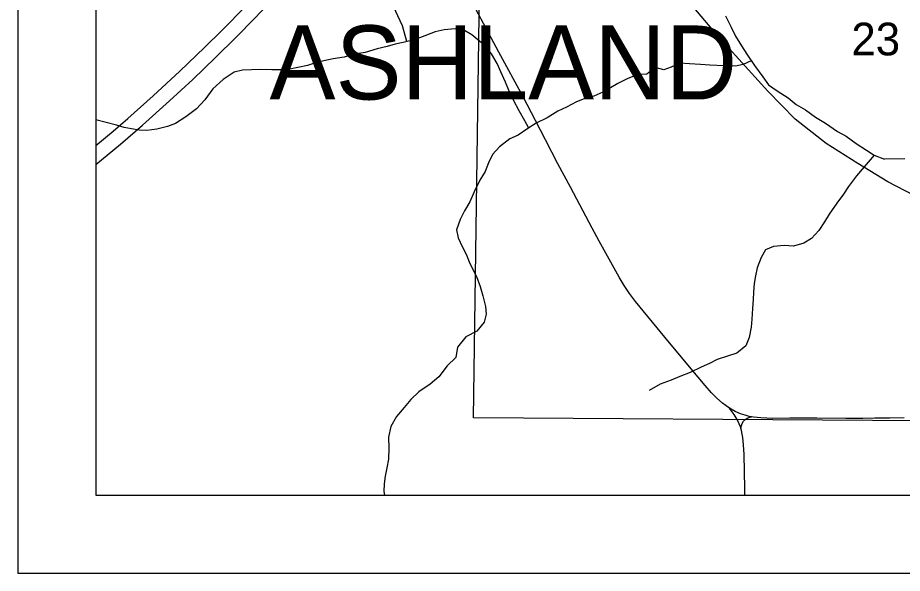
# Model space of a CAD drawing. Extents: x 0 to 34, y 0 to 22.
# Drawn here: x 9.008 to 10.139, y 9.078 to 9.788 of the extents above; entities that cross this region are included whole.
import ezdxf

# ---------------------------------------------------------------- set-up
doc = ezdxf.new("R2010")
doc.units = 0
for name, color, linetype in [('GM_X_Corporation_Text', 7, 'Continuous'), ('GM_X_County_Road', 7, 'Continuous'), ('GM_X_Interstate_Route', 7, 'Continuous'), ('GM_X_Major_River_Text', 7, 'Continuous'), ('GM_X_Minor_River', 7, 'Continuous'), ('GM_X_Rail_Line', 7, 'Continuous'), ('GM_X_Section', 7, 'Continuous'), ('GM_X_Section_Text', 7, 'Continuous'), ('GM_X_Township_Road', 7, 'Continuous'), ('SH_Data', 7, 'Continuous')]:
    doc.layers.add(name, color=color, linetype=linetype)

msp = doc.modelspace()

# ---------------------------------------------------------------- linework, layer by layer
at = {"layer": 'GM_X_County_Road'}
for points in [[(9.9182, 9.2887), (9.9143, 9.2916), (9.9093, 9.2953), (9.9022, 9.3015), (9.8955, 9.3082), (9.8873, 9.3175), (9.8694, 9.339), (9.8356, 9.3796), (9.7981, 9.4253), (9.7906, 9.4353), (9.7836, 9.4456), (9.7771, 9.4563), (9.7515, 9.5025), (9.7426, 9.5189), (9.7151, 9.5712), (9.6989, 9.6013), (9.6832, 9.6317), (9.6703, 9.6565), (9.6544, 9.6867), (9.6233, 9.7442), (9.6071, 9.7743), (9.5939, 9.7989)], [(9.9464, 9.2778), (9.9435, 9.2782), (9.9383, 9.2796), (9.9325, 9.2816), (9.9257, 9.2845), (9.9182, 9.2887)], [(10.1417, 9.2764), (10.1231, 9.2761), (10.1045, 9.2759), (10.089, 9.2757), (10.0672, 9.2757), (10.0299, 9.2758), (9.9957, 9.2758), (9.9738, 9.2757), (9.9583, 9.2764), (9.9491, 9.2774), (9.9464, 9.2778)]]:
    msp.add_lwpolyline(points, dxfattribs=at)
at = {"layer": 'GM_X_Interstate_Route'}
for points in [[(9.1079, 9.6248), (9.1299, 9.6429), (9.1487, 9.6592), (9.1811, 9.6882), (9.2155, 9.7198), (9.247, 9.7498), (9.2691, 9.7717), (9.2996, 9.8027), (9.3274, 9.8321), (9.3798, 9.8895), (9.3879, 9.8984), (9.4865, 10.0067), (9.496, 10.017), (9.5347, 10.0594), (9.585, 10.1145), (9.6605, 10.197), (9.7003, 10.2407), (9.7164, 10.2582)], [(9.1079, 9.6002), (9.1393, 9.6263), (9.1674, 9.6508), (9.2021, 9.6819), (9.2318, 9.7092), (9.261, 9.7371), (9.2875, 9.7633), (9.3114, 9.7877), (9.3349, 9.8125), (9.4042, 9.8881), (9.4126, 9.8972), (9.4295, 9.9155), (9.4891, 9.9807)]]:
    msp.add_lwpolyline(points, dxfattribs=at)
at = {"layer": 'GM_X_Minor_River'}
for points in [[(9.5058, 9.7576), (9.5001, 9.7776), (9.4941, 9.7906), (9.4892, 9.8016), (9.4854, 9.8142), (9.4809, 9.8283), (9.4764, 9.8401), (9.4715, 9.8523), (9.4667, 9.8686), (9.4606, 9.8793), (9.4542, 9.8896), (9.4463, 9.9021)], [(9.9132, 9.7906), (9.9204, 9.7761), (9.926, 9.7643), (9.9336, 9.7521), (9.9404, 9.7415), (9.9502, 9.727), (9.9612, 9.7125), (9.9683, 9.7022), (9.9793, 9.6946), (9.9933, 9.6854), (10.0036, 9.677), (10.0157, 9.6701), (10.0286, 9.6609), (10.0411, 9.6533), (10.0566, 9.6425), (10.0676, 9.6364), (10.0805, 9.6272), (10.0937, 9.6188), (10.1036, 9.6123), (10.1168, 9.6073)], [(9.6618, 9.647), (9.6565, 9.6561), (9.6493, 9.6691), (9.6422, 9.6828), (9.6357, 9.6961), (9.632, 9.7056), (9.626, 9.7189), (9.6214, 9.7296), (9.6139, 9.7418), (9.6037, 9.754), (9.5889, 9.7662), (9.5794, 9.7716), (9.5673, 9.7739), (9.5536, 9.7725), (9.5419, 9.7699), (9.5232, 9.7627), (9.5111, 9.759), (9.5008, 9.7564), (9.4909, 9.7541), (9.4803, 9.7511), (9.4677, 9.7482), (9.4525, 9.7437), (9.4389, 9.7414), (9.4256, 9.7377), (9.4115, 9.7355), (9.3993, 9.7329), (9.3887, 9.7303), (9.3784, 9.7269), (9.3663, 9.7243), (9.3537, 9.7217), (9.3439, 9.7213), (9.3329, 9.7214), (9.3188, 9.7218), (9.3071, 9.7215), (9.2953, 9.7208), (9.2846, 9.7186), (9.2709, 9.7091), (9.2576, 9.697), (9.2473, 9.683), (9.2366, 9.6717), (9.2229, 9.6615), (9.2096, 9.6528), (9.1997, 9.649), (9.186, 9.6457), (9.1731, 9.6438), (9.1633, 9.6443), (9.1534, 9.6458), (9.1439, 9.6478), (9.1341, 9.6508), (9.1212, 9.6539), (9.1079, 9.6573)], [(9.9461, 9.7331), (9.9358, 9.7282), (9.9259, 9.7263), (9.9115, 9.7264), (9.8933, 9.7273), (9.8811, 9.7281), (9.8671, 9.7293), (9.8549, 9.7301), (9.8439, 9.7248), (9.8344, 9.7214), (9.8234, 9.7245), (9.8127, 9.7158), (9.8013, 9.7155), (9.7873, 9.7099), (9.7755, 9.7038), (9.766, 9.6982), (9.7565, 9.6929), (9.7447, 9.6876), (9.7325, 9.6843), (9.7226, 9.6805), (9.7101, 9.6737), (9.6987, 9.6685), (9.6853, 9.6602), (9.6713, 9.653), (9.6606, 9.6462), (9.6481, 9.6379), (9.6374, 9.633), (9.6241, 9.6228), (9.6153, 9.613), (9.6103, 9.6024), (9.6058, 9.5914), (9.5989, 9.5804), (9.592, 9.5656), (9.5863, 9.5527), (9.5794, 9.5409), (9.574, 9.5299), (9.569, 9.517), (9.5713, 9.5064), (9.5766, 9.4954), (9.5815, 9.4855), (9.5863, 9.4737), (9.5946, 9.4573), (9.5995, 9.4443), (9.6029, 9.4325), (9.6063, 9.4188), (9.607, 9.409), (9.6047, 9.3987), (9.5952, 9.387), (9.5811, 9.3798), (9.5704, 9.3669), (9.5685, 9.3537), (9.5574, 9.3427), (9.5467, 9.3287), (9.5353, 9.3196), (9.5212, 9.3098), (9.5106, 9.3), (9.5022, 9.2894), (9.4926, 9.278), (9.4854, 9.2651), (9.4823, 9.2518), (9.4826, 9.2374), (9.4822, 9.2237), (9.4802, 9.2123), (9.4779, 9.2017), (9.4768, 9.1918), (9.4763, 9.1823), (9.4771, 9.1775)], [(10.1036, 9.6123), (10.0906, 9.5972), (10.0807, 9.5858), (10.0704, 9.5722), (10.0643, 9.5623), (10.0555, 9.551), (10.046, 9.537), (10.0399, 9.5271), (10.0326, 9.5161), (10.0231, 9.5059), (10.0136, 9.4999), (10.0003, 9.4961), (9.9885, 9.4966), (9.9748, 9.4955), (9.9646, 9.4913), (9.9588, 9.4815), (9.9538, 9.4682), (9.9515, 9.458), (9.95, 9.4481), (9.9492, 9.4371), (9.9488, 9.4276), (9.948, 9.4162), (9.9468, 9.4025), (9.946, 9.3922), (9.9436, 9.379), (9.9394, 9.3683), (9.9276, 9.3589), (9.9158, 9.3551), (9.9025, 9.351), (9.8927, 9.3458), (9.882, 9.3412), (9.8679, 9.3345), (9.855, 9.3292), (9.8436, 9.3247), (9.8299, 9.3194), (9.8155, 9.3115)], [(10.1427, 9.6078), (10.1168, 9.6073)]]:
    msp.add_lwpolyline(points, dxfattribs=at)
at = {"layer": 'GM_X_Rail_Line'}
msp.add_lwpolyline([(10.805, 9.1775), (10.7763, 9.2168), (10.7021, 9.273), (10.6139, 9.322), (10.4117, 9.4273), (10.1211, 9.5782), (10.0825, 9.6016), (10.0422, 9.6272), (10.0025, 9.6582), (9.9676, 9.6941), (9.9058, 9.7623), (9.8351, 9.846), (9.7824, 9.9117), (9.5366, 10.2052), (9.4517, 10.3134), (9.3656, 10.4485), (9.1289, 10.8193), (9.1079, 10.8523)], dxfattribs=at)
at = {"layer": 'GM_X_Section'}
msp.add_lwpolyline([(10.6178, 10.275), (10.6118, 9.2695), (9.5908, 9.2763), (9.605, 10.2746)], close=True, dxfattribs=at)
at = {"layer": 'GM_X_Township_Road'}
for points in [[(9.933, 9.263), (9.9326, 9.2647), (9.9309, 9.2688), (9.9291, 9.2725), (9.927, 9.2765), (9.9245, 9.2805), (9.9219, 9.2841), (9.9182, 9.2887)], [(9.933, 9.263), (9.9333, 9.2642), (9.9338, 9.2666), (9.9348, 9.2693), (9.9365, 9.2722), (9.9385, 9.2743), (9.9409, 9.2759), (9.9443, 9.2771), (9.9464, 9.2778)], [(9.938, 9.1775), (9.9378, 9.1859), (9.9371, 9.2294), (9.9364, 9.2418), (9.9353, 9.2511), (9.9345, 9.2556), (9.9336, 9.2603), (9.933, 9.263)]]:
    msp.add_lwpolyline(points, dxfattribs=at)
at = {"layer": 'SH_Data'}
for p, q in [((9.0079, 16.0775), (9.0079, 9.0775)), ((9.1079, 15.9775), (9.1079, 9.1775)), ((9.1079, 9.1775), (15.9079, 9.1775)), ((9.1079, 9.1775), (9.1079, 9.1775)), ((9.0079, 9.0775), (16.0079, 9.0775))]:
    msp.add_line(p, q, dxfattribs=at)

# ---------------------------------------------------------------- texts
at = {"layer": 'GM_X_Corporation_Text'}
msp.add_text('ASHLAND', height=0.0947, rotation=0, dxfattribs=at).set_placement((9.33, 9.6835))
at = {"layer": 'GM_X_Major_River_Text'}
msp.add_text('Jerome Fork', height=0.094729, rotation=311.9915, dxfattribs=at).set_placement((9.9224, 10.0819))
at = {"layer": 'GM_X_Section_Text'}
msp.add_text('23', height=0.04186, rotation=0, dxfattribs=at).set_placement((10.0743, 9.7399))

doc.saveas('drawing.dxf')
